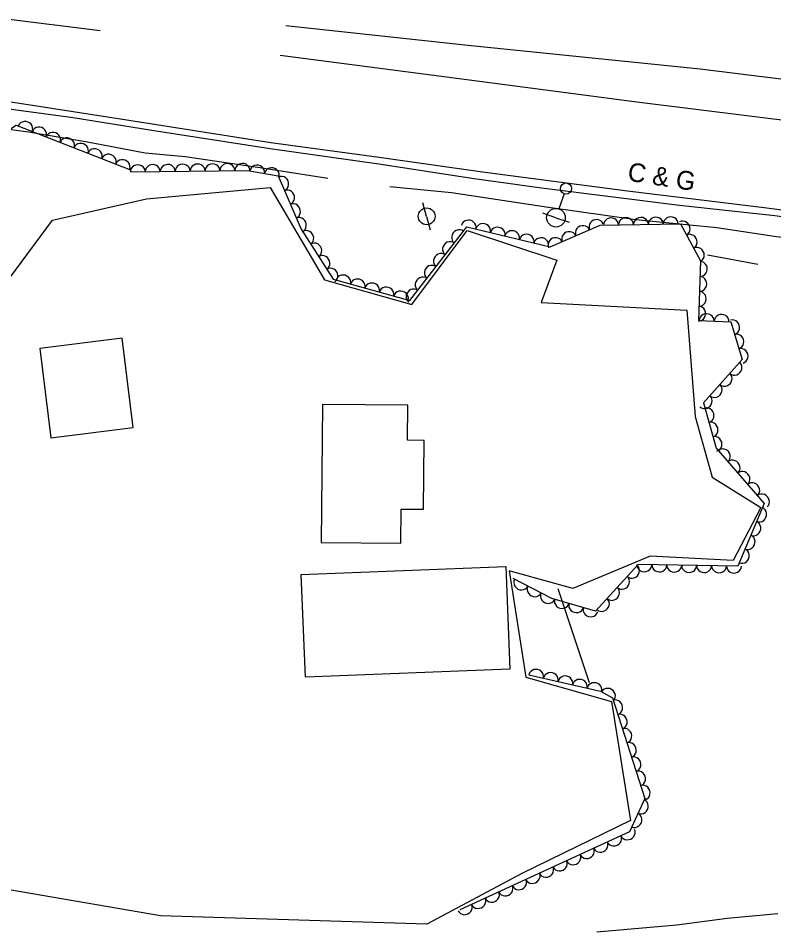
# Model space of a CAD drawing. Extents: x 1722896 to 1754269, y 648279 to 666297.
# Drawn here: x 1725195.9 to 1725398.1, y 658404.3 to 658648.9 of the extents above; entities that cross this region are included whole.
import ezdxf

# ---------------------------------------------------------------- set-up
doc = ezdxf.new("R2010")
doc.units = 0
for name, color, linetype in [('DESIGN - CENTERLINE - Proposed Text', 7, 'Continuous'), ('DESIGN - SCRATCH - User 1', 7, 'Continuous'), ('SURVEY - CENTERLINE - Preliminary', 7, 'Continuous'), ('SURVEY - CENTERLINE - Preliminary Text', 7, 'Continuous'), ('SURVEY - DTM - Breaklines', 7, 'Continuous'), ('SURVEY - VEGETATION - Features with Text', 7, 'Continuous')]:
    doc.layers.add(name, color=color, linetype=linetype)

msp = doc.modelspace()

# ---------------------------------------------------------------- linework, layer by layer
at = {"layer": 'DESIGN - CENTERLINE - Proposed Text'}
for points in [[(1725201.61, 658560.45), (1725204.58, 658536.56), (1725226.63, 658539.3), (1725223.66, 658563.19)], [(1725277.31, 658545.46), (1725276.96, 658508.53), (1725298.29, 658508.33), (1725298.38, 658517.46), (1725304.36, 658517.41), (1725304.53, 658535.81), (1725300.09, 658535.86), (1725300.17, 658545.24)], [(1725271.64, 658499.9), (1725326.38, 658502.11), (1725327.48, 658474.62), (1725272.74, 658472.41)]]:
    msp.add_lwpolyline(points, close=True, dxfattribs=at)
msp.add_lwpolyline([(1725348.83, 658470.94), (1725340.41, 658496.07)], dxfattribs=at)
at = {"layer": 'SURVEY - CENTERLINE - Preliminary'}
msp.add_lwpolyline([(1725193.62, 658579.33), (1725205.07, 658594.85), (1725230.17, 658600.57), (1725263.29, 658603.6), (1725277.87, 658578.81), (1725301.26, 658572.22), (1725316.05, 658592.04), (1725340.05, 658584.13), (1725335.85, 658572.8), (1725374.92, 658570.72), (1725377.13, 658542.2), (1725381.67, 658525.97), (1725394.67, 658517.91), (1725387.3, 658503.68), (1725365.08, 658504.85), (1725344.35, 658496.19), (1725327.27, 658500.92), (1725331.8, 658472.47), (1725354.75, 658465.94), (1725359.79, 658434.05), (1725330.91, 658419.96), (1725305.25, 658406.31), (1725233.94, 658408.5), (1725024.05, 658444.57)], dxfattribs=at)
at = {"layer": 'SURVEY - CENTERLINE - Preliminary Text'}
for points in [[(1725000.01, 658674.94), (1725035.79, 658669.37), (1725077.62, 658663.58), (1725109.21, 658660.02), (1725163.97, 658652.27), (1725217.78, 658645.58)], [(1725018.53, 658650.35), (1725038.02, 658647.88), (1725057.44, 658645.02), (1725086.64, 658640.68), (1725118.9, 658635.52), (1725152.1, 658630.73), (1725180.06, 658626.43), (1725210.62, 658622.28), (1725231.65, 658618.93), (1725263.34, 658614.04), (1725293.07, 658609.79), (1725317.35, 658606.09), (1725335.95, 658603.5), (1725372.88, 658598.86), (1725398.46, 658596.02), (1725432.45, 658591.07), (1725456.57, 658588.38), (1725492.56, 658584.04), (1725519.23, 658580.81), (1725524.84, 658580.18)], [(1725267.48, 658646.93), (1725317.11, 658641.56), (1725378.44, 658635.3), (1725421.66, 658630.01)], [(1725523.98, 658581.98), (1725493.19, 658586.25), (1725461.33, 658589.49), (1725427.35, 658593.94), (1725395.54, 658598.12), (1725359.02, 658602.62), (1725320.19, 658607.67), (1725292.53, 658611.56), (1725263.5, 658615.51), (1725224.94, 658621.61), (1725196.22, 658626.01), (1725167.47, 658630.28), (1725131.8, 658636.19), (1725108.3, 658639.3), (1725086.39, 658642.96)], [(1725421.09, 658618.99), (1725361.45, 658626.37), (1725310.54, 658633.09), (1725265.96, 658638.93)], [(1725184.15, 658620.4), (1725198.64, 658618.49), (1725214.39, 658615.83), (1725229.9, 658612.82), (1725240.53, 658611.83), (1725260.55, 658608.93), (1725278.76, 658606.04)], [(1725295.32, 658603.79), (1725311.89, 658602.19), (1725337.86, 658598.27), (1725361.26, 658594.99), (1725382.94, 658592.88), (1725398.85, 658590.41), (1725406.98, 658589.64), (1725425.22, 658587.46), (1725447.29, 658584.32), (1725470.38, 658581.4), (1725493.81, 658578.94), (1725517.27, 658575.68), (1725537.77, 658573.9)], [(1725350.81, 658404.28), (1725372.18, 658406.13), (1725385.67, 658407.91), (1725399.21, 658409.12)]]:
    msp.add_lwpolyline(points, dxfattribs=at)
at = {"layer": 'SURVEY - DTM - Breaklines'}
for p, q in [((1725342.03, 658601.85), (1725340.65, 658597.83)), ((1725305.22, 658595.84), (1725304.23, 658599.46)), ((1725339.84, 658595.47), (1725336.29, 658596.69)), ((1725305.22, 658595.84), (1725306.2, 658592.22)), ((1725339.84, 658595.47), (1725343.39, 658594.25))]:
    msp.add_line(p, q, dxfattribs=at)
for centre, radius in [((1725342.52, 658603.27), 1.5), ((1725305.22, 658595.84), 2.25), ((1725339.84, 658595.47), 2.5)]:
    msp.add_circle(centre, radius, dxfattribs=at)
at = {"layer": 'SURVEY - VEGETATION - Features with Text'}
for points in [[(1725190.01, 658571.47), (1725188.26, 658576.31), (1725192.92, 658588.54), (1725186.72, 658614.71), (1725195.36, 658620.28), (1725225.92, 658608.29)], [(1725225.89, 658607.72), (1725257.22, 658608.14), (1725265.48, 658606.68), (1725271.6, 658592.37), (1725280.2, 658578.99), (1725300.76, 658573.26), (1725315.98, 658593.06), (1725338.32, 658587.63), (1725351.65, 658593.48), (1725373.16, 658593.83), (1725378.52, 658583.9), (1725377.97, 658567.96), (1725386.69, 658567.55), (1725389.68, 658557.47), (1725379.34, 658545.86), (1725382.69, 658533.78), (1725395.57, 658518.96), (1725388.56, 658502.2), (1725361.83, 658502.6), (1725350.45, 658490.09), (1725338.74, 658493.53), (1725328.39, 658498.82)], [(1725380.44, 658585.49), (1725393.93, 658583.02)], [(1725332.6, 658473.1), (1725351.74, 658468.71), (1725354.97, 658466.87), (1725363.66, 658439.95), (1725359.52, 658431.03), (1725314.08, 658410.12)]]:
    msp.add_lwpolyline(points, dxfattribs=at)
for centre, major_axis in [((1725197.77, 658619.33), (1.86, -0.73)), ((1725201.49, 658617.87), (1.86, -0.73)), ((1725205.22, 658616.41), (1.86, -0.73)), ((1725208.94, 658614.95), (1.86, -0.73)), ((1725212.67, 658613.49), (1.86, -0.73)), ((1725216.39, 658612.03), (1.86, -0.73)), ((1725220.11, 658610.57), (1.86, -0.73)), ((1725223.84, 658609.11), (1.86, -0.73)), ((1725227.89, 658607.75), (2, 0.03)), ((1725231.89, 658607.81), (2, 0.03)), ((1725235.89, 658607.86), (2, 0.03)), ((1725239.89, 658607.91), (2, 0.03)), ((1725243.89, 658607.97), (2, 0.03)), ((1725247.89, 658608.02), (2, 0.03)), ((1725251.88, 658608.07), (2, 0.03)), ((1725255.88, 658608.13), (2, 0.03)), ((1725259.84, 658607.68), (1.97, -0.35)), ((1725263.78, 658606.98), (1.97, -0.35)), ((1725266.37, 658604.58), (0.79, -1.84)), ((1725267.95, 658600.91), (0.79, -1.84)), ((1725269.52, 658597.23), (0.79, -1.84)), ((1725271.1, 658593.55), (0.79, -1.84)), ((1725316.45, 658592.95), (1.94, -0.47)), ((1725320.34, 658592), (1.94, -0.47)), ((1725350.68, 658593.06), (1.83, 0.8)), ((1725354.59, 658593.53), (2, 0.03)), ((1725358.59, 658593.59), (2, 0.03)), ((1725362.58, 658593.66), (2, 0.03)), ((1725366.58, 658593.72), (2, 0.03)), ((1725370.58, 658593.79), (2, 0.03)), ((1725373.83, 658592.57), (0.95, -1.76)), ((1725273.07, 658590.09), (1.08, -1.68)), ((1725313.84, 658590.27), (1.22, 1.59)), ((1725324.23, 658591.06), (1.94, -0.47)), ((1725328.11, 658590.11), (1.94, -0.47)), ((1725343.35, 658589.84), (1.83, 0.8)), ((1725347.01, 658591.45), (1.83, 0.8)), ((1725275.23, 658586.72), (1.08, -1.68)), ((1725311.4, 658587.1), (1.22, 1.59)), ((1725332, 658589.16), (1.94, -0.47)), ((1725335.89, 658588.22), (1.94, -0.47)), ((1725339.69, 658588.23), (1.83, 0.8)), ((1725375.74, 658589.05), (0.95, -1.76)), ((1725377.64, 658585.53), (0.95, -1.76)), ((1725277.39, 658583.36), (1.08, -1.68)), ((1725308.96, 658583.93), (1.22, 1.59)), ((1725279.55, 658579.99), (1.08, -1.68)), ((1725306.53, 658580.76), (1.22, 1.59)), ((1725378.45, 658581.76), (-0.07, -2)), ((1725282.9, 658578.23), (1.93, -0.54)), ((1725286.76, 658577.16), (1.93, -0.54)), ((1725304.09, 658577.59), (1.22, 1.59)), ((1725378.31, 658577.76), (-0.07, -2)), ((1725290.61, 658576.09), (1.93, -0.54)), ((1725294.46, 658575.01), (1.93, -0.54)), ((1725298.32, 658573.94), (1.93, -0.54)), ((1725301.65, 658574.42), (1.22, 1.59)), ((1725378.17, 658573.76), (-0.07, -2)), ((1725378.03, 658569.77), (-0.07, -2)), ((1725380.16, 658567.86), (2, -0.09)), ((1725384.16, 658567.67), (2, -0.09)), ((1725387.1, 658566.14), (0.57, -1.92)), ((1725388.24, 658562.31), (0.57, -1.92)), ((1725389.38, 658558.47), (0.57, -1.92)), ((1725387.71, 658555.26), (-1.33, -1.49)), ((1725385.05, 658552.28), (-1.33, -1.49)), ((1725382.39, 658549.29), (-1.33, -1.49)), ((1725379.73, 658546.3), (-1.33, -1.49)), ((1725380.25, 658542.58), (0.53, -1.93)), ((1725381.32, 658538.72), (0.53, -1.93)), ((1725382.39, 658534.87), (0.53, -1.93)), ((1725384.57, 658531.61), (1.31, -1.51)), ((1725387.2, 658528.59), (1.31, -1.51)), ((1725389.82, 658525.57), (1.31, -1.51)), ((1725392.45, 658522.56), (1.31, -1.51)), ((1725395.07, 658519.54), (1.31, -1.51)), ((1725394.33, 658515.98), (-0.77, -1.85)), ((1725392.78, 658512.29), (-0.77, -1.85)), ((1725391.24, 658508.6), (-0.77, -1.85)), ((1725389.7, 658504.91), (-0.77, -1.85)), ((1725360.26, 658500.87), (-1.35, -1.48)), ((1725363.5, 658502.57), (-2, 0.03)), ((1725367.5, 658502.51), (-2, 0.03)), ((1725371.5, 658502.45), (-2, 0.03)), ((1725375.5, 658502.39), (-2, 0.03)), ((1725379.5, 658502.33), (-2, 0.03)), ((1725383.5, 658502.27), (-2, 0.03)), ((1725387.5, 658502.21), (-2, 0.03)), ((1725330.53, 658497.72), (-1.78, 0.91)), ((1725357.57, 658497.92), (-1.35, -1.48)), ((1725334.1, 658495.9), (-1.78, 0.91)), ((1725354.88, 658494.96), (-1.35, -1.48)), ((1725337.66, 658494.08), (-1.78, 0.91)), ((1725341.41, 658492.74), (-1.92, 0.56)), ((1725345.25, 658491.61), (-1.92, 0.56)), ((1725352.19, 658492), (-1.35, -1.48)), ((1725349.09, 658490.49), (-1.92, 0.56)), ((1725334.55, 658472.65), (1.95, -0.45)), ((1725338.45, 658471.76), (1.95, -0.45)), ((1725342.35, 658470.87), (1.95, -0.45)), ((1725346.24, 658469.97), (1.95, -0.45)), ((1725350.14, 658469.08), (1.95, -0.45)), ((1725353.79, 658467.54), (1.74, -0.99)), ((1725355.78, 658464.35), (0.61, -1.9)), ((1725357.01, 658460.55), (0.61, -1.9)), ((1725358.24, 658456.74), (0.61, -1.9)), ((1725359.47, 658452.93), (0.61, -1.9)), ((1725360.7, 658449.13), (0.61, -1.9)), ((1725361.92, 658445.32), (0.61, -1.9)), ((1725363.15, 658441.51), (0.61, -1.9)), ((1725362.66, 658437.81), (-0.84, -1.81)), ((1725360.98, 658434.18), (-0.84, -1.81)), ((1725355.41, 658429.14), (-1.82, -0.84)), ((1725359.05, 658430.81), (-1.82, -0.84)), ((1725351.78, 658427.47), (-1.82, -0.84)), ((1725348.14, 658425.79), (-1.82, -0.84)), ((1725340.88, 658422.45), (-1.82, -0.84)), ((1725344.51, 658424.12), (-1.82, -0.84)), ((1725337.24, 658420.78), (-1.82, -0.84)), ((1725329.98, 658417.43), (-1.82, -0.84)), ((1725333.61, 658419.11), (-1.82, -0.84)), ((1725326.34, 658415.76), (-1.82, -0.84)), ((1725319.07, 658412.42), (-1.82, -0.84)), ((1725322.71, 658414.09), (-1.82, -0.84)), ((1725315.44, 658410.74), (-1.82, -0.84))]:
    msp.add_ellipse(centre, major_axis=major_axis, ratio=0.940188, start_param=0, end_param=3.141593, dxfattribs=at)

# ---------------------------------------------------------------- texts
at = {"layer": 'DESIGN - SCRATCH - User 1'}
msp.add_text('C & G', height=5, rotation=351.1546, dxfattribs=at).set_placement((1725358.79, 658605.42))

doc.saveas('drawing.dxf')
